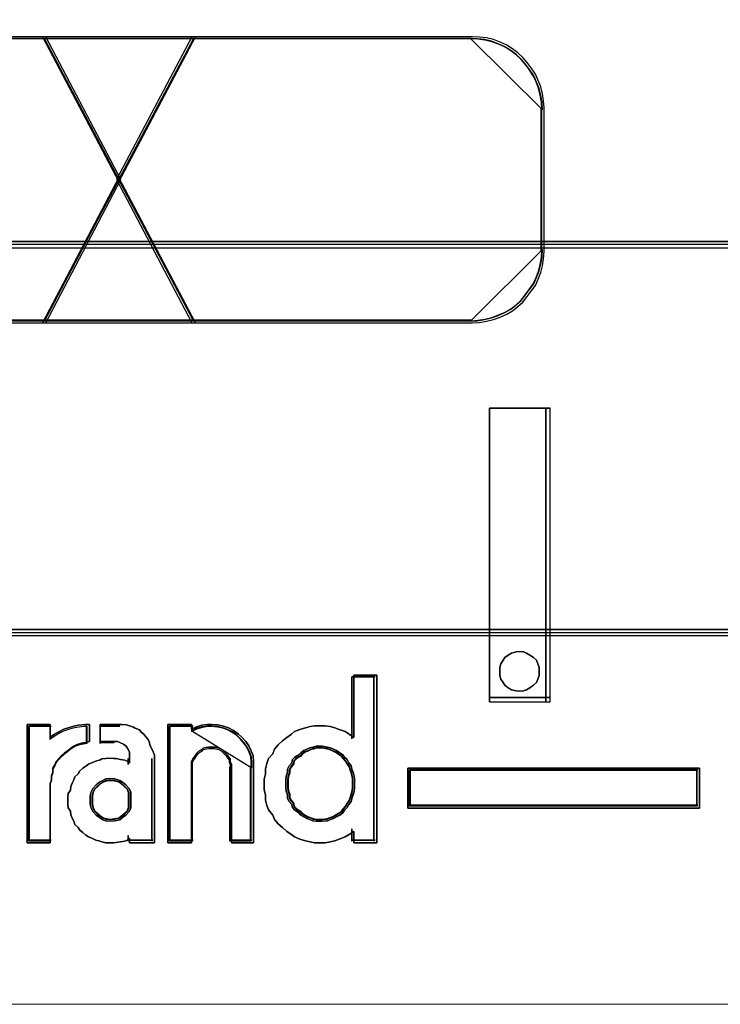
# Model space of a CAD drawing. Header units: millimetres. Extents: x -1290 to 1795, y -4192 to -1311.
# Tile 424 of 656: x 1470.22 to 1472.21, y -3659.39 to -3656.59. Entities that reach past the tile are written whole.
import ezdxf

# ---------------------------------------------------------------- set-up
doc = ezdxf.new("R2010")
doc.units = ezdxf.units.MM
doc.layers.add('30', color=7, linetype='Continuous')
doc.layers.add('45', color=7, linetype='Continuous')
doc.layers.add('Aparatura', color=7, linetype='Continuous', lineweight=13)

# ---------------------------------------------------------------- blocks, each defined once
blk = doc.blocks.new('*U196')
at = {"layer": '45', "color": 3}
for points in [[(535.203423, -137.782067), (539.201219, -137.782067), (539.201219, -137.782067), (540.268477, -135.741369), (539.201219, -133.706603), (535.203423, -133.706603)], [(535.203423, -137.782067), (539.201219, -137.782067), (539.201219, -137.782067), (540.268477, -135.741369), (539.201219, -133.706603), (535.203423, -133.706603)], [(535.203423, -137.782067), (539.201219, -137.782067), (539.201219, -137.782067), (540.268477, -135.741369), (539.201219, -133.706603), (535.203423, -133.706603)], [(535.203423, -137.782067), (539.201219, -137.782067), (540.268477, -135.741369), (539.201219, -133.706603), (539.201219, -133.706603), (535.203423, -133.706603)], [(535.203423, -137.782067), (539.201219, -137.782067), (540.268477, -135.741369), (540.268477, -135.741369), (539.201219, -133.706603), (535.203423, -133.706603)], [(535.203423, -137.782067), (539.201219, -137.782067), (539.201219, -137.782067), (540.268477, -135.741369), (539.201219, -133.706603), (535.203423, -133.706603)], [(535.223707, -137.751546), (539.181466, -137.751546), (539.181466, -137.751546), (540.238036, -135.741413), (539.181466, -133.737124), (535.223707, -133.737124)], [(535.223707, -137.751546), (539.181466, -137.751546), (539.181466, -137.751546), (540.238036, -135.741413), (539.181466, -133.737124), (535.223707, -133.737124)], [(535.223707, -137.751546), (539.181466, -137.751546), (539.181466, -137.751546), (540.238036, -135.741413), (539.181466, -133.737124), (535.223707, -133.737124)], [(535.223707, -137.751546), (539.181466, -137.751546), (540.238036, -135.741413), (539.181466, -133.737124), (539.181466, -133.737124), (535.223707, -133.737124)], [(535.223707, -137.751546), (539.181466, -137.751546), (540.238036, -135.741413), (540.238036, -135.741413), (539.181466, -133.737124), (535.223707, -133.737124)], [(535.223707, -137.751546), (539.181466, -137.751546), (539.181466, -137.751546), (540.238036, -135.741413), (539.181466, -133.737124), (535.223707, -133.737124)]]:
    blk.add_lwpolyline(points, dxfattribs=at)
for points in [[(545.257218, -133.729942), (535.215273, -133.729942), (545.257218, -133.729942)], [(539.149323, -133.706603), (540.236823, -135.773061), (541.330331, -133.706603), (539.149323, -133.706603)], [(541.330331, -133.706603), (539.149323, -133.706603), (540.236823, -135.773061), (541.330331, -133.706603)], [(540.236823, -135.773061), (541.330331, -133.706603), (539.149323, -133.706603), (540.236823, -135.773061)], [(541.330331, -133.706603), (539.149323, -133.706603), (540.236823, -135.773061), (541.330331, -133.706603)], [(541.330331, -133.706603), (539.149323, -133.706603), (540.236823, -135.773061), (541.330331, -133.706603)], [(541.330331, -133.706603), (539.149323, -133.706603), (540.236823, -135.773061), (541.330331, -133.706603)], [(541.330331, -133.706603), (539.149323, -133.706603), (540.236823, -135.773061), (541.330331, -133.706603)], [(539.172602, -133.729942), (541.307052, -137.758728), (539.172602, -133.729942)], [(541.307052, -133.729942), (539.172602, -137.758728), (541.307052, -133.729942)], [(539.179764, -133.737124), (540.236907, -135.74254), (541.29989, -133.737124), (539.179764, -133.737124)], [(541.29989, -133.737124), (539.179764, -133.737124), (540.236907, -135.74254), (541.29989, -133.737124)], [(540.236907, -135.74254), (541.29989, -133.737124), (539.179764, -133.737124), (540.236907, -135.74254)], [(541.29989, -133.737124), (539.179764, -133.737124), (540.236907, -135.74254), (541.29989, -133.737124)], [(541.29989, -133.737124), (539.179764, -133.737124), (540.236907, -135.74254), (541.29989, -133.737124)], [(541.29989, -133.737124), (539.179764, -133.737124), (540.236907, -135.74254), (541.29989, -133.737124)], [(541.29989, -133.737124), (539.179764, -133.737124), (540.236907, -135.74254), (541.29989, -133.737124)], [(540.205805, -135.741369), (541.278867, -137.782067), (545.270423, -137.782067), (545.370654, -137.776135), (545.470885, -137.758338), (545.571116, -137.734609), (545.665451, -137.699016), (545.759786, -137.65749), (545.842329, -137.610032), (545.918977, -137.550709), (545.989728, -137.485454), (546.048688, -137.408335), (546.107647, -137.331215), (546.166606, -137.248164), (546.207878, -137.15918), (546.243254, -137.064263), (546.266838, -136.969347), (546.284525, -136.868499), (546.290421, -136.761718), (546.290421, -134.72102), (546.284525, -134.620171), (546.266838, -134.519323), (546.243254, -134.418474), (546.207878, -134.32949), (546.166606, -134.240506), (546.107647, -134.151522), (546.048688, -134.074403), (545.989728, -134.003216), (545.918977, -133.937961), (545.842329, -133.878638), (545.759786, -133.825248), (545.665451, -133.783722), (545.571116, -133.748128), (545.470885, -133.724399), (545.370654, -133.712535), (545.270423, -133.706603), (541.278867, -133.706603), (540.205805, -135.741369)], [(545.270423, -133.706603), (541.278867, -133.706603), (540.205805, -135.741369), (541.278867, -137.782067), (545.270423, -137.782067), (545.370654, -137.776135), (545.470885, -137.758338), (545.571116, -137.734609), (545.665451, -137.699016), (545.759786, -137.65749), (545.842329, -137.610032), (545.918977, -137.550709), (545.989728, -137.485454), (546.048688, -137.408335), (546.107647, -137.331215), (546.166606, -137.248164), (546.207878, -137.15918), (546.243254, -137.064263), (546.266838, -136.969347), (546.284525, -136.868499), (546.290421, -136.761718), (546.290421, -134.72102), (546.284525, -134.620171), (546.266838, -134.519323), (546.243254, -134.418474), (546.207878, -134.32949), (546.166606, -134.240506), (546.107647, -134.151522), (546.048688, -134.074403), (545.989728, -134.003216), (545.918977, -133.937961), (545.842329, -133.878638), (545.759786, -133.825248), (545.665451, -133.783722), (545.571116, -133.748128), (545.470885, -133.724399), (545.370654, -133.712535), (545.270423, -133.706603)], [(540.205805, -135.741369), (541.278867, -137.782067), (545.270423, -137.782067), (545.370654, -137.776135), (545.470885, -137.758338), (545.571116, -137.734609), (545.665451, -137.699016), (545.759786, -137.65749), (545.842329, -137.610032), (545.918977, -137.550709), (545.989728, -137.485454), (546.048688, -137.408335), (546.107647, -137.331215), (546.166606, -137.248164), (546.207878, -137.15918), (546.243254, -137.064263), (546.266838, -136.969347), (546.284525, -136.868499), (546.290421, -136.761718), (546.290421, -134.72102), (546.284525, -134.620171), (546.266838, -134.519323), (546.243254, -134.418474), (546.207878, -134.32949), (546.166606, -134.240506), (546.107647, -134.151522), (546.048688, -134.074403), (545.989728, -134.003216), (545.918977, -133.937961), (545.842329, -133.878638), (545.759786, -133.825248), (545.665451, -133.783722), (545.571116, -133.748128), (545.470885, -133.724399), (545.370654, -133.712535), (545.270423, -133.706603), (541.278867, -133.706603), (540.205805, -135.741369)], [(541.278867, -133.706603), (540.205805, -135.741369), (541.278867, -137.782067), (545.270423, -137.782067), (545.370654, -137.776135), (545.470885, -137.758338), (545.571116, -137.734609), (545.665451, -137.699016), (545.759786, -137.65749), (545.842329, -137.610032), (545.918977, -137.550709), (545.989728, -137.485454), (546.048688, -137.408335), (546.107647, -137.331215), (546.166606, -137.248164), (546.207878, -137.15918), (546.243254, -137.064263), (546.266838, -136.969347), (546.284525, -136.868499), (546.290421, -136.761718), (546.290421, -134.72102), (546.284525, -134.620171), (546.266838, -134.519323), (546.243254, -134.418474), (546.207878, -134.32949), (546.166606, -134.240506), (546.107647, -134.151522), (546.048688, -134.074403), (545.989728, -134.003216), (545.918977, -133.937961), (545.842329, -133.878638), (545.759786, -133.825248), (545.665451, -133.783722), (545.571116, -133.748128), (545.470885, -133.724399), (545.370654, -133.712535), (545.270423, -133.706603), (541.278867, -133.706603)], [(541.278867, -133.706603), (540.205805, -135.741369), (541.278867, -137.782067), (545.270423, -137.782067), (545.370654, -137.776135), (545.470885, -137.758338), (545.571116, -137.734609), (545.665451, -137.699016), (545.759786, -137.65749), (545.842329, -137.610032), (545.918977, -137.550709), (545.989728, -137.485454), (546.048688, -137.408335), (546.107647, -137.331215), (546.166606, -137.248164), (546.207878, -137.15918), (546.243254, -137.064263), (546.266838, -136.969347), (546.284525, -136.868499), (546.290421, -136.761718), (546.290421, -134.72102), (546.284525, -134.620171), (546.266838, -134.519323), (546.243254, -134.418474), (546.207878, -134.32949), (546.166606, -134.240506), (546.107647, -134.151522), (546.048688, -134.074403), (545.989728, -134.003216), (545.918977, -133.937961), (545.842329, -133.878638), (545.759786, -133.825248), (545.665451, -133.783722), (545.571116, -133.748128), (545.470885, -133.724399), (545.370654, -133.712535), (545.270423, -133.706603), (541.278867, -133.706603)], [(545.270423, -137.782067), (545.370654, -137.776135), (545.470885, -137.758338), (545.571116, -137.734609), (545.665451, -137.699016), (545.759786, -137.65749), (545.842329, -137.610032), (545.918977, -137.550709), (545.989728, -137.485454), (546.048688, -137.408335), (546.107647, -137.331215), (546.166606, -137.248164), (546.207878, -137.15918), (546.243254, -137.064263), (546.266838, -136.969347), (546.284525, -136.868499), (546.290421, -136.761718), (546.290421, -134.72102), (546.284525, -134.620171), (546.266838, -134.519323), (546.243254, -134.418474), (546.207878, -134.32949), (546.166606, -134.240506), (546.107647, -134.151522), (546.048688, -134.074403), (545.989728, -134.003216), (545.918977, -133.937961), (545.842329, -133.878638), (545.759786, -133.825248), (545.665451, -133.783722), (545.571116, -133.748128), (545.470885, -133.724399), (545.370654, -133.712535), (545.270423, -133.706603), (541.278867, -133.706603), (540.205805, -135.741369), (541.278867, -137.782067), (545.270423, -137.782067)], [(540.236246, -135.741413), (541.298571, -137.751546), (545.250188, -137.751546), (545.349416, -137.745703), (545.448644, -137.728173), (545.547872, -137.704799), (545.641263, -137.669738), (545.734655, -137.628835), (545.816372, -137.582087), (545.892252, -137.523653), (545.962296, -137.459376), (546.020665, -137.383411), (546.079035, -137.307447), (546.137404, -137.225639), (546.178263, -137.137988), (546.213285, -137.044494), (546.236633, -136.950999), (546.254143, -136.851661), (546.25998, -136.74648), (546.25998, -134.736347), (546.254143, -134.637009), (546.236633, -134.537671), (546.213285, -134.438333), (546.178263, -134.350682), (546.137404, -134.263031), (546.079035, -134.175379), (546.020665, -134.099415), (545.962296, -134.029294), (545.892252, -133.965017), (545.816372, -133.906583), (545.734655, -133.853992), (545.641263, -133.813088), (545.547872, -133.778027), (545.448644, -133.754654), (545.349416, -133.742967), (545.250188, -133.737124), (541.298571, -133.737124), (540.236246, -135.741413)], [(545.250188, -133.737124), (541.298571, -133.737124), (540.236246, -135.741413), (541.298571, -137.751546), (545.250188, -137.751546), (545.349416, -137.745703), (545.448644, -137.728173), (545.547872, -137.704799), (545.641263, -137.669738), (545.734655, -137.628835), (545.816372, -137.582087), (545.892252, -137.523653), (545.962296, -137.459376), (546.020665, -137.383411), (546.079035, -137.307447), (546.137404, -137.225639), (546.178263, -137.137988), (546.213285, -137.044494), (546.236633, -136.950999), (546.254143, -136.851661), (546.25998, -136.74648), (546.25998, -134.736347), (546.254143, -134.637009), (546.236633, -134.537671), (546.213285, -134.438333), (546.178263, -134.350682), (546.137404, -134.263031), (546.079035, -134.175379), (546.020665, -134.099415), (545.962296, -134.029294), (545.892252, -133.965017), (545.816372, -133.906583), (545.734655, -133.853992), (545.641263, -133.813088), (545.547872, -133.778027), (545.448644, -133.754654), (545.349416, -133.742967), (545.250188, -133.737124)], [(540.236246, -135.741413), (541.298571, -137.751546), (545.250188, -137.751546), (545.349416, -137.745703), (545.448644, -137.728173), (545.547872, -137.704799), (545.641263, -137.669738), (545.734655, -137.628835), (545.816372, -137.582087), (545.892252, -137.523653), (545.962296, -137.459376), (546.020665, -137.383411), (546.079035, -137.307447), (546.137404, -137.225639), (546.178263, -137.137988), (546.213285, -137.044494), (546.236633, -136.950999), (546.254143, -136.851661), (546.25998, -136.74648), (546.25998, -134.736347), (546.254143, -134.637009), (546.236633, -134.537671), (546.213285, -134.438333), (546.178263, -134.350682), (546.137404, -134.263031), (546.079035, -134.175379), (546.020665, -134.099415), (545.962296, -134.029294), (545.892252, -133.965017), (545.816372, -133.906583), (545.734655, -133.853992), (545.641263, -133.813088), (545.547872, -133.778027), (545.448644, -133.754654), (545.349416, -133.742967), (545.250188, -133.737124), (541.298571, -133.737124), (540.236246, -135.741413)], [(541.298571, -133.737124), (540.236246, -135.741413), (541.298571, -137.751546), (545.250188, -137.751546), (545.349416, -137.745703), (545.448644, -137.728173), (545.547872, -137.704799), (545.641263, -137.669738), (545.734655, -137.628835), (545.816372, -137.582087), (545.892252, -137.523653), (545.962296, -137.459376), (546.020665, -137.383411), (546.079035, -137.307447), (546.137404, -137.225639), (546.178263, -137.137988), (546.213285, -137.044494), (546.236633, -136.950999), (546.254143, -136.851661), (546.25998, -136.74648), (546.25998, -134.736347), (546.254143, -134.637009), (546.236633, -134.537671), (546.213285, -134.438333), (546.178263, -134.350682), (546.137404, -134.263031), (546.079035, -134.175379), (546.020665, -134.099415), (545.962296, -134.029294), (545.892252, -133.965017), (545.816372, -133.906583), (545.734655, -133.853992), (545.641263, -133.813088), (545.547872, -133.778027), (545.448644, -133.754654), (545.349416, -133.742967), (545.250188, -133.737124), (541.298571, -133.737124)], [(541.298571, -133.737124), (540.236246, -135.741413), (541.298571, -137.751546), (545.250188, -137.751546), (545.349416, -137.745703), (545.448644, -137.728173), (545.547872, -137.704799), (545.641263, -137.669738), (545.734655, -137.628835), (545.816372, -137.582087), (545.892252, -137.523653), (545.962296, -137.459376), (546.020665, -137.383411), (546.079035, -137.307447), (546.137404, -137.225639), (546.178263, -137.137988), (546.213285, -137.044494), (546.236633, -136.950999), (546.254143, -136.851661), (546.25998, -136.74648), (546.25998, -134.736347), (546.254143, -134.637009), (546.236633, -134.537671), (546.213285, -134.438333), (546.178263, -134.350682), (546.137404, -134.263031), (546.079035, -134.175379), (546.020665, -134.099415), (545.962296, -134.029294), (545.892252, -133.965017), (545.816372, -133.906583), (545.734655, -133.853992), (545.641263, -133.813088), (545.547872, -133.778027), (545.448644, -133.754654), (545.349416, -133.742967), (545.250188, -133.737124), (541.298571, -133.737124)], [(545.250188, -137.751546), (545.349416, -137.745703), (545.448644, -137.728173), (545.547872, -137.704799), (545.641263, -137.669738), (545.734655, -137.628835), (545.816372, -137.582087), (545.892252, -137.523653), (545.962296, -137.459376), (546.020665, -137.383411), (546.079035, -137.307447), (546.137404, -137.225639), (546.178263, -137.137988), (546.213285, -137.044494), (546.236633, -136.950999), (546.254143, -136.851661), (546.25998, -136.74648), (546.25998, -134.736347), (546.254143, -134.637009), (546.236633, -134.537671), (546.213285, -134.438333), (546.178263, -134.350682), (546.137404, -134.263031), (546.079035, -134.175379), (546.020665, -134.099415), (545.962296, -134.029294), (545.892252, -133.965017), (545.816372, -133.906583), (545.734655, -133.853992), (545.641263, -133.813088), (545.547872, -133.778027), (545.448644, -133.754654), (545.349416, -133.742967), (545.250188, -133.737124), (541.298571, -133.737124), (540.236246, -135.741413), (541.298571, -137.751546), (545.250188, -137.751546)], [(546.267143, -134.746115), (546.261212, -134.645092), (546.243419, -134.544069), (546.219696, -134.443046), (546.184111, -134.353908), (546.142595, -134.26477), (546.083286, -134.175632), (546.023977, -134.098379), (545.964669, -134.027069), (545.893498, -133.961701), (545.816397, -133.902276), (545.733365, -133.848793), (545.638471, -133.807195), (545.543577, -133.77154), (545.442752, -133.74777), (545.341927, -133.735885), (545.241103, -133.729942), (546.267143, -134.746115)], [(546.249236, -136.755122), (546.249236, -134.728162), (546.249236, -136.755122)], [(541.330331, -137.782067), (540.236823, -135.710223), (539.149323, -137.782067), (541.330331, -137.782067)], [(541.330331, -137.782067), (540.236823, -135.710223), (539.149323, -137.782067), (541.330331, -137.782067)], [(541.330331, -137.782067), (540.236823, -135.710223), (539.149323, -137.782067), (541.330331, -137.782067)], [(541.330331, -137.782067), (540.236823, -135.710223), (539.149323, -137.782067), (541.330331, -137.782067)], [(541.330331, -137.782067), (540.236823, -135.710223), (539.149323, -137.782067), (541.330331, -137.782067)], [(541.330331, -137.782067), (540.236823, -135.710223), (539.149323, -137.782067), (541.330331, -137.782067)], [(541.330331, -137.782067), (540.236823, -135.710223), (539.149323, -137.782067), (541.330331, -137.782067)], [(541.29989, -137.751546), (540.236907, -135.740744), (539.179764, -137.751546), (541.29989, -137.751546)], [(541.29989, -137.751546), (540.236907, -135.740744), (539.179764, -137.751546), (541.29989, -137.751546)], [(541.29989, -137.751546), (540.236907, -135.740744), (539.179764, -137.751546), (541.29989, -137.751546)], [(541.29989, -137.751546), (540.236907, -135.740744), (539.179764, -137.751546), (541.29989, -137.751546)], [(541.29989, -137.751546), (540.236907, -135.740744), (539.179764, -137.751546), (541.29989, -137.751546)], [(541.29989, -137.751546), (540.236907, -135.740744), (539.179764, -137.751546), (541.29989, -137.751546)], [(541.29989, -137.751546), (540.236907, -135.740744), (539.179764, -137.751546), (541.29989, -137.751546)], [(545.241103, -137.758728), (545.341927, -137.752788), (545.442752, -137.73497), (545.543577, -137.711213), (545.638471, -137.675577), (545.733365, -137.634002), (545.816397, -137.586488), (545.893498, -137.527095), (545.964669, -137.461763), (546.023977, -137.384552), (546.083286, -137.307341), (546.142595, -137.224191), (546.184111, -137.135101), (546.219696, -137.040073), (546.243419, -136.945044), (546.261212, -136.844076), (546.267143, -136.737168), (545.241103, -137.758728)], [(545.257218, -137.742569), (535.215273, -137.742569), (545.257218, -137.742569)]]:
    blk.add_lwpolyline(points, close=True, dxfattribs=at)
at = {"layer": '45', "color": 7}
for points in [[(545.515071, -143.178916), (545.515071, -138.997525), (545.515071, -143.178916)], [(545.515071, -138.997525), (546.378163, -138.997525), (545.515071, -138.997525)], [(545.515071, -143.178916), (546.378163, -143.178916), (546.378163, -138.997525), (545.515071, -138.997525), (545.515071, -143.178916)], [(546.3137, -143.178916), (546.3137, -138.997525), (546.3137, -143.178916)], [(546.220586, -142.745337), (546.220586, -142.692729), (546.200805, -142.640121), (546.181023, -142.587513), (546.141461, -142.548056), (546.08871, -142.515176), (546.042554, -142.488872), (545.996397, -142.469144), (545.937053, -142.462568), (545.890897, -142.469144), (545.824959, -142.488872), (545.778802, -142.515176), (545.732646, -142.548056), (545.70627, -142.587513), (545.673301, -142.640121), (545.660114, -142.692729), (545.660114, -142.745337), (545.660114, -142.804521), (545.673301, -142.85713), (545.70627, -142.903162), (545.732646, -142.942618), (545.778802, -142.982074), (545.824959, -143.008378), (545.890897, -143.02153), (545.937053, -143.028106), (545.996397, -143.02153), (546.042554, -143.008378), (546.08871, -142.982074), (546.141461, -142.942618), (546.181023, -142.903162), (546.200805, -142.85713), (546.220586, -142.804521), (546.220586, -142.745337)], [(545.937053, -142.462568), (545.996397, -142.469144), (546.042554, -142.488872), (546.08871, -142.515176), (546.141461, -142.548056), (546.181023, -142.587513), (546.200805, -142.640121), (546.220586, -142.692729), (546.220586, -142.745337), (546.220586, -142.804521), (546.200805, -142.85713), (546.181023, -142.903162), (546.141461, -142.942618), (546.08871, -142.982074), (546.042554, -143.008378), (545.996397, -143.02153), (545.937053, -143.028106), (545.890897, -143.02153), (545.824959, -143.008378), (545.778802, -142.982074), (545.732646, -142.942618), (545.70627, -142.903162), (545.673301, -142.85713), (545.660114, -142.804521), (545.660114, -142.745337), (545.660114, -142.692729), (545.673301, -142.640121), (545.70627, -142.587513), (545.732646, -142.548056), (545.778802, -142.515176), (545.824959, -142.488872), (545.890897, -142.469144), (545.937053, -142.462568)], [(543.908862, -142.800096), (543.908862, -145.187923), (543.581051, -145.187923), (543.581051, -145.025935), (543.514275, -145.067932), (543.45964, -145.103929), (543.374652, -145.133927), (543.313946, -145.157925), (543.24717, -145.175924), (543.174323, -145.187923), (543.089336, -145.187923), (543.022559, -145.187923), (542.961854, -145.175924), (542.895078, -145.157925), (542.81616, -145.133927), (542.737243, -145.103929), (542.694749, -145.067932), (542.627973, -145.025935), (542.567267, -144.971939), (542.506562, -144.917942), (542.451926, -144.857947), (542.427644, -144.791952), (542.366939, -144.719957), (542.342656, -144.653962), (542.324445, -144.581967), (542.324445, -144.503972), (542.306233, -144.431978), (542.306233, -144.353983), (542.306233, -144.281988), (542.324445, -144.203994), (542.324445, -144.131999), (542.342656, -144.060004), (542.366939, -143.98801), (542.427644, -143.922014), (542.451926, -143.856019), (542.506562, -143.790024), (542.567267, -143.736028), (542.627973, -143.688031), (542.694749, -143.640035), (542.737243, -143.604037), (542.81616, -143.57404), (542.895078, -143.550041), (542.961854, -143.532043), (543.022559, -143.520044), (543.089336, -143.520044), (543.174323, -143.520044), (543.24717, -143.532043), (543.313946, -143.550041), (543.374652, -143.57404), (543.45964, -143.604037), (543.514275, -143.640035), (543.581051, -143.688031), (543.581051, -142.800096), (543.908862, -142.800096)], [(542.451926, -143.856019), (542.427644, -143.922014), (542.366939, -143.98801), (542.342656, -144.060004), (542.324445, -144.131999), (542.324445, -144.203994), (542.306233, -144.281988), (542.306233, -144.353983), (542.306233, -144.431978), (542.324445, -144.503972), (542.324445, -144.581967), (542.342656, -144.653962), (542.366939, -144.719957), (542.427644, -144.791952), (542.451926, -144.857947), (542.506562, -144.917942), (542.567267, -144.971939), (542.627973, -145.025935), (542.694749, -145.067932), (542.737243, -145.103929), (542.81616, -145.133927), (542.895078, -145.157925), (542.961854, -145.175924), (543.022559, -145.187923), (543.089336, -145.187923), (543.174323, -145.187923), (543.24717, -145.175924), (543.313946, -145.157925), (543.374652, -145.133927), (543.45964, -145.103929), (543.514275, -145.067932), (543.581051, -145.025935), (543.581051, -145.187923), (543.908862, -145.187923), (543.908862, -142.800096), (543.581051, -142.800096), (543.581051, -143.688031), (543.514275, -143.640035), (543.45964, -143.604037), (543.374652, -143.57404), (543.313946, -143.550041), (543.24717, -143.532043), (543.174323, -143.520044), (543.089336, -143.520044), (543.022559, -143.520044), (542.961854, -143.532043), (542.895078, -143.550041), (542.81616, -143.57404), (542.737243, -143.604037), (542.694749, -143.640035), (542.627973, -143.688031), (542.567267, -143.736028), (542.506562, -143.790024), (542.451926, -143.856019)], [(543.554314, -142.823435), (543.554314, -143.704956), (543.554314, -142.823435)], [(543.554314, -142.823435), (543.885583, -142.823435), (543.554314, -142.823435)], [(543.869467, -142.823435), (543.869467, -145.164583), (543.869467, -142.823435)], [(545.515071, -143.116079), (546.378163, -143.116079), (545.515071, -143.116079)], [(538.932655, -143.502081), (539.259543, -143.502081), (539.259543, -143.684006), (539.322406, -143.641557), (539.38527, -143.605172), (539.454419, -143.568787), (539.529855, -143.54453), (539.599004, -143.526338), (539.661867, -143.514209), (539.762448, -143.502081), (539.819025, -143.502081), (539.819025, -143.744648), (539.762448, -143.756776), (539.705871, -143.768905), (539.643008, -143.787097), (539.599004, -143.811354), (539.555, -143.841675), (539.517282, -143.871996), (539.466992, -143.908381), (539.422987, -143.944766), (539.38527, -143.987215), (539.347552, -144.029665), (539.328693, -144.078178), (539.297261, -144.126691), (539.297261, -144.181269), (539.278402, -144.235847), (539.278402, -144.290424), (539.259543, -144.345002), (539.259543, -145.187923), (538.932655, -145.187923), (538.932655, -143.502081)], [(539.517282, -143.871996), (539.555, -143.841675), (539.599004, -143.811354), (539.643008, -143.787097), (539.705871, -143.768905), (539.762448, -143.756776), (539.819025, -143.744648), (539.819025, -143.502081), (539.762448, -143.502081), (539.661867, -143.514209), (539.599004, -143.526338), (539.529855, -143.54453), (539.454419, -143.568787), (539.38527, -143.605172), (539.322406, -143.641557), (539.259543, -143.684006), (539.259543, -143.502081), (538.932655, -143.502081), (538.932655, -145.187923), (539.259543, -145.187923), (539.259543, -144.345002), (539.278402, -144.290424), (539.278402, -144.235847), (539.297261, -144.181269), (539.297261, -144.126691), (539.328693, -144.078178), (539.347552, -144.029665), (539.38527, -143.987215), (539.422987, -143.944766), (539.466992, -143.908381), (539.517282, -143.871996)], [(538.955933, -143.525421), (538.955933, -145.164583), (538.955933, -143.525421)], [(538.955933, -143.525421), (539.276459, -143.525421), (538.955933, -143.525421)], [(539.507567, -143.889123), (539.542694, -143.8599), (539.583676, -143.830677), (539.624657, -143.807298), (539.683203, -143.789765), (539.735893, -143.778075), (539.788584, -143.766386), (539.788584, -143.532602), (539.735893, -143.532602), (539.642221, -143.544291), (539.583676, -143.55598), (539.519276, -143.573514), (539.449022, -143.596893), (539.384622, -143.63196), (539.326077, -143.667028), (539.267531, -143.70794), (539.267531, -143.532602), (538.963096, -143.532602), (538.963096, -145.157402), (539.267531, -145.157402), (539.267531, -144.345002), (539.285095, -144.2924), (539.285095, -144.239799), (539.302659, -144.187198), (539.302659, -144.134596), (539.331931, -144.087839), (539.349495, -144.041083), (539.384622, -144.00017), (539.419749, -143.959258), (539.460731, -143.92419), (539.507567, -143.889123)], [(539.260343, -143.525421), (539.260343, -143.717524), (539.260343, -143.525421)], [(540.74658, -143.981151), (540.74658, -145.187923), (540.390054, -145.187923), (540.390054, -145.121217), (540.365466, -145.145474), (540.322437, -145.163666), (540.260967, -145.175795), (540.199497, -145.181859), (540.162615, -145.187923), (540.094998, -145.187923), (540.051969, -145.187923), (539.996646, -145.175795), (539.972059, -145.163666), (539.910589, -145.151538), (539.861413, -145.127281), (539.80609, -145.103024), (539.769208, -145.078768), (539.726179, -145.042383), (539.68315, -145.005998), (539.658562, -144.969612), (539.609386, -144.927163), (539.597092, -144.87865), (539.572504, -144.836201), (539.554063, -144.787687), (539.547916, -144.739174), (539.517181, -144.69066), (539.511034, -144.636083), (539.511034, -144.587569), (539.511034, -144.539056), (539.517181, -144.484478), (539.547916, -144.435965), (539.554063, -144.387451), (539.572504, -144.338938), (539.597092, -144.290424), (539.609386, -144.247975), (539.658562, -144.205526), (539.68315, -144.163077), (539.726179, -144.126691), (539.769208, -144.096371), (539.80609, -144.06605), (539.861413, -144.041793), (539.910589, -144.0236), (539.972059, -144.005408), (539.996646, -143.993279), (540.051969, -143.987215), (540.094998, -143.981151), (540.162615, -143.987215), (540.199497, -143.987215), (540.260967, -143.999344), (540.322437, -144.011472), (540.365466, -144.029665), (540.390054, -144.053921), (540.390054, -143.981151), (540.390054, -143.938702), (540.390054, -143.890188), (540.365466, -143.847739), (540.340878, -143.811354), (540.303996, -143.781033), (540.260967, -143.762841), (540.217938, -143.744648), (540.162615, -143.744648), (539.972059, -143.744648), (539.972059, -143.502081), (540.248673, -143.502081), (540.279408, -143.502081), (540.347025, -143.508145), (540.390054, -143.520273), (540.445377, -143.538466), (540.469965, -143.556659), (540.531435, -143.580915), (540.556023, -143.611236), (540.592905, -143.641557), (540.62364, -143.677942), (540.654375, -143.714327), (540.672816, -143.756776), (540.678963, -143.799226), (540.703551, -143.841675), (540.728139, -143.890188), (540.74658, -143.938702), (540.74658, -143.981151)], [(540.556023, -143.611236), (540.531435, -143.580915), (540.469965, -143.556659), (540.445377, -143.538466), (540.390054, -143.520273), (540.347025, -143.508145), (540.279408, -143.502081), (540.248673, -143.502081), (539.972059, -143.502081), (539.972059, -143.744648), (540.162615, -143.744648), (540.217938, -143.744648), (540.260967, -143.762841), (540.303996, -143.781033), (540.340878, -143.811354), (540.365466, -143.847739), (540.390054, -143.890188), (540.390054, -143.938702), (540.390054, -143.981151), (540.390054, -144.053921), (540.365466, -144.029665), (540.322437, -144.011472), (540.260967, -143.999344), (540.199497, -143.987215), (540.162615, -143.987215), (540.094998, -143.981151), (540.051969, -143.987215), (539.996646, -143.993279), (539.972059, -144.005408), (539.910589, -144.0236), (539.861413, -144.041793), (539.80609, -144.06605), (539.769208, -144.096371), (539.726179, -144.126691), (539.68315, -144.163077), (539.658562, -144.205526), (539.609386, -144.247975), (539.597092, -144.290424), (539.572504, -144.338938), (539.554063, -144.387451), (539.547916, -144.435965), (539.517181, -144.484478), (539.511034, -144.539056), (539.511034, -144.587569), (539.511034, -144.636083), (539.517181, -144.69066), (539.547916, -144.739174), (539.554063, -144.787687), (539.572504, -144.836201), (539.597092, -144.87865), (539.609386, -144.927163), (539.658562, -144.969612), (539.68315, -145.005998), (539.726179, -145.042383), (539.769208, -145.078768), (539.80609, -145.103024), (539.861413, -145.127281), (539.910589, -145.151538), (539.972059, -145.163666), (539.996646, -145.175795), (540.051969, -145.187923), (540.094998, -145.187923), (540.162615, -145.187923), (540.199497, -145.181859), (540.260967, -145.175795), (540.322437, -145.163666), (540.365466, -145.145474), (540.390054, -145.121217), (540.390054, -145.187923), (540.74658, -145.187923), (540.74658, -143.981151), (540.74658, -143.938702), (540.728139, -143.890188), (540.703551, -143.841675), (540.678963, -143.799226), (540.672816, -143.756776), (540.654375, -143.714327), (540.62364, -143.677942), (540.592905, -143.641557), (540.556023, -143.611236)], [(539.779631, -143.525421), (539.779631, -143.774975), (539.779631, -143.525421)], [(539.97123, -143.525421), (539.97123, -143.774975), (539.97123, -143.525421)], [(540.250571, -143.525421), (539.97123, -143.525421), (540.250571, -143.525421)], [(541.273328, -143.568787), (541.334916, -143.538466), (541.421138, -143.514209), (541.501202, -143.502081), (541.562789, -143.502081), (541.649011, -143.508145), (541.729075, -143.526338), (541.796821, -143.550594), (541.870726, -143.586979), (541.938472, -143.635493), (541.987742, -143.684006), (542.043171, -143.744648), (542.086282, -143.80529), (542.123234, -143.87806), (542.147869, -143.95083), (542.154028, -144.0236), (542.154028, -144.102435), (542.154028, -145.187923), (541.839932, -145.187923), (541.839932, -144.102435), (541.839932, -144.06605), (541.821456, -144.029665), (541.821456, -143.993279), (541.796821, -143.962959), (541.778345, -143.932638), (541.75371, -143.908381), (541.729075, -143.884124), (541.70444, -143.859868), (541.667488, -143.841675), (541.624377, -143.829547), (541.6059, -143.823482), (541.55663, -143.823482), (541.519678, -143.823482), (541.482726, -143.829547), (541.439614, -143.841675), (541.421138, -143.859868), (541.378027, -143.884124), (541.353392, -143.908381), (541.334916, -143.932638), (541.31644, -143.962959), (541.291805, -143.993279), (541.273328, -144.029665), (541.273328, -144.06605), (541.273328, -144.102435), (541.273328, -145.187923), (540.934598, -145.187923), (540.934598, -143.502081), (541.273328, -143.502081), (541.273328, -143.568787)], [(542.086282, -143.80529), (542.043171, -143.744648), (541.987742, -143.684006), (541.938472, -143.635493), (541.870726, -143.586979), (541.796821, -143.550594), (541.729075, -143.526338), (541.649011, -143.508145), (541.562789, -143.502081), (541.501202, -143.502081), (541.421138, -143.514209), (541.334916, -143.538466), (541.273328, -143.568787), (541.273328, -143.502081), (540.934598, -143.502081), (540.934598, -145.187923), (541.273328, -145.187923), (541.273328, -144.102435), (541.273328, -144.06605), (541.273328, -144.029665), (541.291805, -143.993279), (541.31644, -143.962959), (541.334916, -143.932638), (541.353392, -143.908381), (541.378027, -143.884124), (541.421138, -143.859868), (541.439614, -143.841675), (541.482726, -143.829547), (541.519678, -143.823482), (541.55663, -143.823482), (541.6059, -143.823482), (541.624377, -143.829547), (541.667488, -143.841675), (541.70444, -143.859868), (541.729075, -143.884124), (541.75371, -143.908381), (541.778345, -143.932638), (541.796821, -143.962959), (541.821456, -143.993279), (541.821456, -144.029665), (541.839932, -144.06605), (541.839932, -144.102435), (541.839932, -145.187923), (542.154028, -145.187923), (542.154028, -144.102435), (542.154028, -144.0236), (542.147869, -143.95083), (542.123234, -143.87806), (542.086282, -143.80529)], [(540.957876, -143.525421), (540.957876, -145.164583), (540.957876, -143.525421)], [(540.957876, -143.525421), (541.296308, -143.525421), (540.957876, -143.525421)], [(542.057532, -143.824832), (542.016637, -143.766386), (541.964057, -143.70794), (541.917319, -143.661183), (541.853055, -143.614426), (541.782948, -143.579359), (541.718684, -143.55598), (541.642735, -143.538447), (541.560944, -143.532602), (541.502522, -143.532602), (541.426573, -143.544291), (541.344782, -143.56767), (541.28636, -143.596893), (541.28636, -143.532602), (540.965039, -143.532602), (540.965039, -145.157402), (541.28636, -145.157402), (541.28636, -144.111218), (541.28636, -144.07615), (541.28636, -144.041083), (541.303887, -144.006015), (541.327256, -143.976792), (541.344782, -143.947569), (541.362309, -143.92419), (541.385678, -143.900812), (541.426573, -143.877434), (541.4441, -143.8599), (541.484995, -143.848211), (541.520049, -143.842366), (541.555102, -143.842366), (541.60184, -143.842366), (541.619366, -143.848211), (541.660262, -143.8599), (541.695315, -143.877434), (541.718684, -143.900812), (541.742053, -143.92419), (541.765422, -143.947569), (541.782948, -143.976792), (541.806317, -144.006015), (541.806317, -144.041083), (541.823844, -144.07615), (541.823844, -144.111218), (541.823844, -145.157402), (542.121796, -145.157402), (542.121796, -144.111218), (542.121796, -144.035238), (542.115954, -143.965103), (542.092585, -143.894967), (542.057532, -143.824832)], [(542.13075, -144.119684), (542.13075, -144.04165), (542.124789, -143.969618), (542.100947, -143.897586), (542.065184, -143.825554), (542.023461, -143.765527), (541.969817, -143.705501), (541.922133, -143.657479), (541.856568, -143.609458), (541.785042, -143.573442), (541.719477, -143.549431), (541.641991, -143.531423), (541.558544, -143.525421), (541.498939, -143.525421), (541.421453, -143.537426), (541.338007, -143.561437), (541.278402, -143.59145), (542.13075, -144.119684)], [(541.278402, -143.525421), (541.278402, -143.606212), (541.278402, -143.525421)], [(539.97123, -143.758817), (540.169992, -143.758817), (539.97123, -143.758817)], [(543.593708, -144.345002), (543.593708, -144.289106), (543.587469, -144.23942), (543.574992, -144.183524), (543.556275, -144.140049), (543.543798, -144.090364), (543.512604, -144.046889), (543.487649, -144.003414), (543.450217, -143.96615), (543.425262, -143.935096), (543.38159, -143.904043), (543.337919, -143.87299), (543.294248, -143.854357), (543.250577, -143.835725), (543.206905, -143.823304), (543.13204, -143.810883), (543.088369, -143.810883), (543.044698, -143.810883), (543.001027, -143.823304), (542.957355, -143.835725), (542.913684, -143.854357), (542.870013, -143.87299), (542.826342, -143.904043), (542.801387, -143.935096), (542.745238, -143.96615), (542.707805, -144.003414), (542.701567, -144.046889), (542.664134, -144.090364), (542.639179, -144.140049), (542.639179, -144.183524), (542.620463, -144.23942), (542.614224, -144.289106), (542.614224, -144.345002), (542.614224, -144.400898), (542.620463, -144.450584), (542.639179, -144.50648), (542.639179, -144.556165), (542.664134, -144.59964), (542.701567, -144.643115), (542.707805, -144.68659), (542.745238, -144.723854), (542.801387, -144.761118), (542.826342, -144.792172), (542.870013, -144.817014), (542.913684, -144.841857), (542.957355, -144.854278), (543.001027, -144.872911), (543.044698, -144.879121), (543.088369, -144.879121), (543.13204, -144.879121), (543.206905, -144.872911), (543.250577, -144.854278), (543.294248, -144.841857), (543.337919, -144.817014), (543.38159, -144.792172), (543.425262, -144.761118), (543.450217, -144.723854), (543.487649, -144.68659), (543.512604, -144.643115), (543.543798, -144.59964), (543.556275, -144.556165), (543.574992, -144.50648), (543.587469, -144.450584), (543.593708, -144.400898), (543.593708, -144.345002)], [(543.088369, -143.810883), (543.13204, -143.810883), (543.206905, -143.823304), (543.250577, -143.835725), (543.294248, -143.854357), (543.337919, -143.87299), (543.38159, -143.904043), (543.425262, -143.935096), (543.450217, -143.96615), (543.487649, -144.003414), (543.512604, -144.046889), (543.543798, -144.090364), (543.556275, -144.140049), (543.574992, -144.183524), (543.587469, -144.23942), (543.593708, -144.289106), (543.593708, -144.345002), (543.593708, -144.400898), (543.587469, -144.450584), (543.574992, -144.50648), (543.556275, -144.556165), (543.543798, -144.59964), (543.512604, -144.643115), (543.487649, -144.68659), (543.450217, -144.723854), (543.425262, -144.761118), (543.38159, -144.792172), (543.337919, -144.817014), (543.294248, -144.841857), (543.250577, -144.854278), (543.206905, -144.872911), (543.13204, -144.879121), (543.088369, -144.879121), (543.044698, -144.879121), (543.001027, -144.872911), (542.957355, -144.854278), (542.913684, -144.841857), (542.870013, -144.817014), (542.826342, -144.792172), (542.801387, -144.761118), (542.745238, -144.723854), (542.707805, -144.68659), (542.701567, -144.643115), (542.664134, -144.59964), (542.639179, -144.556165), (542.639179, -144.50648), (542.620463, -144.450584), (542.614224, -144.400898), (542.614224, -144.345002), (542.614224, -144.289106), (542.620463, -144.23942), (542.639179, -144.183524), (542.639179, -144.140049), (542.664134, -144.090364), (542.701567, -144.046889), (542.707805, -144.003414), (542.745238, -143.96615), (542.801387, -143.935096), (542.826342, -143.904043), (542.870013, -143.87299), (542.913684, -143.854357), (542.957355, -143.835725), (543.001027, -143.823304), (543.044698, -143.810883), (543.088369, -143.810883)], [(543.337919, -143.87299), (543.38159, -143.904043), (543.425262, -143.935096), (543.450217, -143.96615), (543.487649, -144.003414), (543.512604, -144.046889), (543.543798, -144.090364), (543.556275, -144.140049), (543.574992, -144.183524), (543.587469, -144.23942), (543.593708, -144.289106), (543.593708, -144.345002), (543.593708, -144.400898), (543.587469, -144.450584), (543.574992, -144.50648), (543.556275, -144.556165), (543.543798, -144.59964), (543.512604, -144.643115), (543.487649, -144.68659), (543.450217, -144.723854), (543.425262, -144.761118), (543.38159, -144.792172), (543.337919, -144.817014), (543.294248, -144.841857), (543.250577, -144.854278), (543.206905, -144.872911), (543.13204, -144.879121), (543.088369, -144.879121), (543.044698, -144.879121), (543.001027, -144.872911), (542.957355, -144.854278), (542.913684, -144.841857), (542.870013, -144.817014), (542.826342, -144.792172), (542.801387, -144.761118), (542.745238, -144.723854), (542.707805, -144.68659), (542.701567, -144.643115), (542.664134, -144.59964), (542.639179, -144.556165), (542.639179, -144.50648), (542.620463, -144.450584), (542.614224, -144.400898), (542.614224, -144.345002), (542.614224, -144.289106), (542.620463, -144.23942), (542.639179, -144.183524), (542.639179, -144.140049), (542.664134, -144.090364), (542.701567, -144.046889), (542.707805, -144.003414), (542.745238, -143.96615), (542.801387, -143.935096), (542.826342, -143.904043), (542.870013, -143.87299), (542.913684, -143.854357), (542.957355, -143.835725), (543.001027, -143.823304), (543.044698, -143.810883), (543.088369, -143.810883), (543.13204, -143.810883), (543.206905, -143.823304), (543.250577, -143.835725), (543.294248, -143.854357), (543.337919, -143.87299)], [(543.08911, -144.855782), (543.130706, -144.855782), (543.202012, -144.849842), (543.243608, -144.832024), (543.285203, -144.820146), (543.326799, -144.796389), (543.368394, -144.772631), (543.40999, -144.742935), (543.433759, -144.707299), (543.469412, -144.671663), (543.493181, -144.630088), (543.522892, -144.588513), (543.534776, -144.546938), (543.552603, -144.499424), (543.564487, -144.44597), (543.570429, -144.398456), (543.570429, -144.345002), (543.570429, -144.291548), (543.564487, -144.244034), (543.552603, -144.19058), (543.534776, -144.149005), (543.522892, -144.101491), (543.493181, -144.059916), (543.469412, -144.018341), (543.433759, -143.982705), (543.40999, -143.953008), (543.368394, -143.923312), (543.326799, -143.893615), (543.285203, -143.875797), (543.243608, -143.857979), (543.202012, -143.846101), (543.130706, -143.834222), (543.08911, -143.834222), (543.047515, -143.834222), (543.00592, -143.846101), (542.964324, -143.857979), (542.922729, -143.875797), (542.881133, -143.893615), (542.839538, -143.923312), (542.815769, -143.953008), (542.762289, -143.982705), (542.726636, -144.018341), (542.720694, -144.059916), (542.68504, -144.101491), (542.661271, -144.149005), (542.661271, -144.19058), (542.643445, -144.244034), (542.637503, -144.291548), (542.637503, -144.345002), (542.637503, -144.398456), (542.643445, -144.44597), (542.661271, -144.499424), (542.661271, -144.546938), (542.68504, -144.588513), (542.720694, -144.630088), (542.726636, -144.671663), (542.762289, -144.707299), (542.815769, -144.742935), (542.839538, -144.772631), (542.881133, -144.796389), (542.922729, -144.820146), (542.964324, -144.832024), (543.00592, -144.849842), (543.047515, -144.855782), (543.08911, -144.855782)], [(543.563267, -144.345002), (543.563267, -144.2923), (543.557427, -144.245453), (543.545748, -144.192751), (543.528229, -144.151761), (543.51655, -144.104914), (543.487353, -144.063924), (543.463994, -144.022933), (543.428957, -143.987799), (543.405599, -143.95852), (543.364722, -143.929241), (543.323845, -143.899962), (543.282968, -143.882394), (543.242091, -143.864827), (543.201214, -143.853115), (543.131139, -143.841404), (543.090262, -143.841404), (543.049385, -143.841404), (543.008509, -143.853115), (542.967632, -143.864827), (542.926755, -143.882394), (542.885878, -143.899962), (542.845001, -143.929241), (542.821643, -143.95852), (542.769087, -143.987799), (542.734049, -144.022933), (542.72821, -144.063924), (542.693172, -144.104914), (542.669814, -144.151761), (542.669814, -144.192751), (542.652295, -144.245453), (542.646456, -144.2923), (542.646456, -144.345002), (542.646456, -144.397704), (542.652295, -144.44455), (542.669814, -144.497253), (542.669814, -144.544099), (542.693172, -144.585089), (542.72821, -144.62608), (542.734049, -144.667071), (542.769087, -144.702205), (542.821643, -144.73734), (542.845001, -144.766619), (542.885878, -144.790042), (542.926755, -144.813465), (542.967632, -144.825177), (543.008509, -144.842744), (543.049385, -144.8486), (543.090262, -144.8486), (543.131139, -144.8486), (543.201214, -144.842744), (543.242091, -144.825177), (543.282968, -144.813465), (543.323845, -144.790042), (543.364722, -144.766619), (543.405599, -144.73734), (543.428957, -144.702205), (543.463994, -144.667071), (543.487353, -144.62608), (543.51655, -144.585089), (543.528229, -144.544099), (543.545748, -144.497253), (543.557427, -144.44455), (543.563267, -144.397704), (543.563267, -144.345002)], [(540.368754, -143.986828), (540.368754, -144.073005), (540.368754, -143.986828)], [(540.707186, -143.986828), (540.707186, -145.164583), (540.707186, -143.986828)], [(541.278402, -144.103526), (541.278402, -145.164583), (541.278402, -144.103526)], [(541.815596, -144.103526), (541.815596, -145.164583), (541.815596, -144.103526)], [(542.112843, -144.103526), (542.112843, -145.164583), (542.112843, -144.103526)], [(544.352942, -144.126866), (548.50187, -144.126866), (548.50187, -144.692404), (544.352942, -144.692404), (544.352942, -144.126866)], [(540.408148, -144.578968), (540.408148, -144.520242), (540.408148, -144.461517), (540.381939, -144.409316), (540.336074, -144.363641), (540.290209, -144.32449), (540.250896, -144.29839), (540.178823, -144.278815), (540.113302, -144.27229), (540.054332, -144.278815), (540.008467, -144.29839), (539.962602, -144.32449), (539.916737, -144.363641), (539.870872, -144.409316), (539.844664, -144.461517), (539.83156, -144.520242), (539.83156, -144.578968), (539.83156, -144.637694), (539.844664, -144.696419), (539.870872, -144.74862), (539.916737, -144.794295), (539.962602, -144.826921), (540.008467, -144.859546), (540.054332, -144.872596), (540.113302, -144.879121), (540.178823, -144.872596), (540.250896, -144.859546), (540.290209, -144.826921), (540.336074, -144.794295), (540.381939, -144.74862), (540.408148, -144.696419), (540.408148, -144.637694), (540.408148, -144.578968)], [(540.113302, -144.27229), (540.178823, -144.278815), (540.250896, -144.29839), (540.290209, -144.32449), (540.336074, -144.363641), (540.381939, -144.409316), (540.408148, -144.461517), (540.408148, -144.520242), (540.408148, -144.578968), (540.408148, -144.637694), (540.408148, -144.696419), (540.381939, -144.74862), (540.336074, -144.794295), (540.290209, -144.826921), (540.250896, -144.859546), (540.178823, -144.872596), (540.113302, -144.879121), (540.054332, -144.872596), (540.008467, -144.859546), (539.962602, -144.826921), (539.916737, -144.794295), (539.870872, -144.74862), (539.844664, -144.696419), (539.83156, -144.637694), (539.83156, -144.578968), (539.83156, -144.520242), (539.844664, -144.461517), (539.870872, -144.409316), (539.916737, -144.363641), (539.962602, -144.32449), (540.008467, -144.29839), (540.054332, -144.278815), (540.113302, -144.27229)], [(540.408148, -144.461517), (540.408148, -144.520242), (540.408148, -144.578968), (540.408148, -144.637694), (540.408148, -144.696419), (540.381939, -144.74862), (540.336074, -144.794295), (540.290209, -144.826921), (540.250896, -144.859546), (540.178823, -144.872596), (540.113302, -144.879121), (540.054332, -144.872596), (540.008467, -144.859546), (539.962602, -144.826921), (539.916737, -144.794295), (539.870872, -144.74862), (539.844664, -144.696419), (539.83156, -144.637694), (539.83156, -144.578968), (539.83156, -144.520242), (539.844664, -144.461517), (539.870872, -144.409316), (539.916737, -144.363641), (539.962602, -144.32449), (540.008467, -144.29839), (540.054332, -144.278815), (540.113302, -144.27229), (540.178823, -144.278815), (540.250896, -144.29839), (540.290209, -144.32449), (540.336074, -144.363641), (540.381939, -144.409316), (540.408148, -144.461517)], [(540.384869, -144.578717), (540.384869, -144.524509), (540.384869, -144.470301), (540.360777, -144.422115), (540.318615, -144.379954), (540.276454, -144.343815), (540.240315, -144.319722), (540.174061, -144.301653), (540.113831, -144.29563), (540.059623, -144.301653), (540.017461, -144.319722), (539.9753, -144.343815), (539.933138, -144.379954), (539.890976, -144.422115), (539.866884, -144.470301), (539.854838, -144.524509), (539.854838, -144.578717), (539.854838, -144.632925), (539.866884, -144.687134), (539.890976, -144.735319), (539.933138, -144.777481), (539.9753, -144.807596), (540.017461, -144.837712), (540.059623, -144.849758), (540.113831, -144.855782), (540.174061, -144.849758), (540.240315, -144.837712), (540.276454, -144.807596), (540.318615, -144.777481), (540.360777, -144.735319), (540.384869, -144.687134), (540.384869, -144.632925), (540.384869, -144.578717)], [(539.260343, -144.336923), (539.260343, -145.164583), (539.260343, -144.336923)], [(540.377707, -144.57864), (540.377707, -144.525822), (540.377707, -144.473003), (540.354266, -144.426054), (540.313243, -144.384973), (540.272221, -144.349761), (540.23706, -144.326286), (540.172596, -144.30868), (540.113993, -144.302811), (540.061251, -144.30868), (540.020229, -144.326286), (539.979207, -144.349761), (539.938184, -144.384973), (539.897162, -144.426054), (539.873721, -144.473003), (539.862001, -144.525822), (539.862001, -144.57864), (539.862001, -144.631458), (539.873721, -144.684276), (539.897162, -144.731226), (539.938184, -144.772307), (539.979207, -144.801651), (540.020229, -144.830994), (540.061251, -144.842731), (540.113993, -144.8486), (540.172596, -144.842731), (540.23706, -144.830994), (540.272221, -144.801651), (540.313243, -144.772307), (540.354266, -144.731226), (540.377707, -144.684276), (540.377707, -144.631458), (540.377707, -144.57864)], [(543.554314, -144.990433), (543.554314, -145.164583), (543.554314, -144.990433)], [(540.368754, -145.083792), (540.368754, -145.164583), (540.368754, -145.083792)], [(538.955933, -145.148425), (539.276459, -145.148425), (538.955933, -145.148425)], [(540.368754, -145.148425), (540.723302, -145.148425), (540.368754, -145.148425)], [(540.957876, -145.148425), (541.296308, -145.148425), (540.957876, -145.148425)], [(541.815596, -145.148425), (542.13075, -145.148425), (541.815596, -145.148425)], [(543.554314, -145.148425), (543.885583, -145.148425), (543.554314, -145.148425)]]:
    blk.add_lwpolyline(points, close=True, dxfattribs=at)
at = {"layer": '45', "color": 1}
for points in [[(543.088369, -143.810883), (543.13204, -143.810883), (543.206905, -143.823304), (543.250577, -143.835725), (543.294248, -143.854357), (543.337919, -143.87299), (543.38159, -143.904043), (543.425262, -143.935096), (543.450217, -143.96615), (543.487649, -144.003414), (543.512604, -144.046889), (543.543798, -144.090364), (543.556275, -144.140049), (543.574992, -144.183524), (543.587469, -144.23942), (543.593708, -144.289106), (543.593708, -144.345002), (543.593708, -144.400898), (543.587469, -144.450584), (543.574992, -144.50648), (543.556275, -144.556165), (543.543798, -144.59964), (543.512604, -144.643115), (543.487649, -144.68659), (543.450217, -144.723854), (543.425262, -144.761118), (543.38159, -144.792172), (543.337919, -144.817014), (543.294248, -144.841857), (543.250577, -144.854278), (543.206905, -144.872911), (543.13204, -144.879121), (543.088369, -144.879121), (543.044698, -144.879121), (543.001027, -144.872911), (542.957355, -144.854278), (542.913684, -144.841857), (542.870013, -144.817014), (542.826342, -144.792172), (542.801387, -144.761118), (542.745238, -144.723854), (542.707805, -144.68659), (542.701567, -144.643115), (542.664134, -144.59964), (542.639179, -144.556165), (542.639179, -144.50648), (542.620463, -144.450584), (542.614224, -144.400898), (542.614224, -144.345002), (542.614224, -144.289106), (542.620463, -144.23942), (542.639179, -144.183524), (542.639179, -144.140049), (542.664134, -144.090364), (542.701567, -144.046889), (542.707805, -144.003414), (542.745238, -143.96615), (542.801387, -143.935096), (542.826342, -143.904043), (542.870013, -143.87299), (542.913684, -143.854357), (542.957355, -143.835725), (543.001027, -143.823304), (543.044698, -143.810883), (543.088369, -143.810883)], [(548.50187, -144.126866), (544.352942, -144.126866), (544.352942, -144.692404), (548.50187, -144.692404), (548.50187, -144.126866)], [(544.37622, -144.150205), (548.478591, -144.150205), (544.37622, -144.150205)], [(544.37622, -144.150205), (544.37622, -144.669064), (544.37622, -144.150205)], [(548.471429, -144.157387), (544.385174, -144.157387), (544.385174, -144.661883), (548.471429, -144.661883), (548.471429, -144.157387)], [(548.462476, -144.669064), (548.462476, -144.150205), (548.462476, -144.669064)], [(540.113302, -144.27229), (540.178823, -144.278815), (540.250896, -144.29839), (540.290209, -144.32449), (540.336074, -144.363641), (540.381939, -144.409316), (540.408148, -144.461517), (540.408148, -144.520242), (540.408148, -144.578968), (540.408148, -144.637694), (540.408148, -144.696419), (540.381939, -144.74862), (540.336074, -144.794295), (540.290209, -144.826921), (540.250896, -144.859546), (540.178823, -144.872596), (540.113302, -144.879121), (540.054332, -144.872596), (540.008467, -144.859546), (539.962602, -144.826921), (539.916737, -144.794295), (539.870872, -144.74862), (539.844664, -144.696419), (539.83156, -144.637694), (539.83156, -144.578968), (539.83156, -144.520242), (539.844664, -144.461517), (539.870872, -144.409316), (539.916737, -144.363641), (539.962602, -144.32449), (540.008467, -144.29839), (540.054332, -144.278815), (540.113302, -144.27229)], [(544.37622, -144.652906), (548.478591, -144.652906), (544.37622, -144.652906)]]:
    blk.add_lwpolyline(points, close=True, dxfattribs=at)
blk = doc.blocks.new('*U203')
at = {"layer": '30', "color": 7}
for points in [[(764.797637, -262.566695), (117.203183, -262.566695), (117.203183, -264.08627), (117.203183, -285.154976), (117.203183, -286.633482), (764.797637, -286.633482), (764.797637, -285.154976), (764.797637, -264.08627), (764.797637, -262.566695)], [(117.203183, -286.545509), (764.797637, -286.545509), (117.203183, -286.545509)], [(764.797637, -286.545509), (117.203183, -286.545509), (117.203183, -288.04212), (117.203183, -289.621877), (117.203183, -292.157801), (764.797637, -292.157801), (764.797637, -289.621877), (764.797637, -288.04212), (764.797637, -286.545509)], [(764.754661, -286.588598), (117.246158, -286.588598), (117.246158, -288.062228), (117.246158, -289.617727), (117.246158, -292.114713), (764.754661, -292.114713), (764.754661, -289.617727), (764.754661, -288.062228), (764.754661, -286.588598)], [(117.203183, -292.069829), (764.797637, -292.069829), (117.203183, -292.069829)]]:
    blk.add_lwpolyline(points, close=True, dxfattribs=at)

msp = doc.modelspace()

# ---------------------------------------------------------------- linework, layer by layer
at = {"layer": 'Aparatura', "color": 7, "lineweight": 13}
msp.add_lwpolyline([(1542.0388, -3659.3921), (1412.53, -3659.3921), (1412.53, -3650.4182), (1542.0388, -3650.4182), (1542.0388, -3659.3921)], close=True, dxfattribs=at)
msp.add_lwpolyline([(1412.53, -3659.3917), (1542.0388, -3659.3917)], dxfattribs=at)

# ---------------------------------------------------------------- block references
at = {"layer": 'Aparatura', "color": 7, "lineweight": 13, "xscale": 0.2, "yscale": 0.2, "zscale": 0.2}
for name, p in [('*U196', (1362.4536, -3629.8945)), ('*U203', (1388.9844, -3599.9102))]:
    msp.add_blockref(name, p, dxfattribs=at)

doc.saveas('drawing.dxf')
